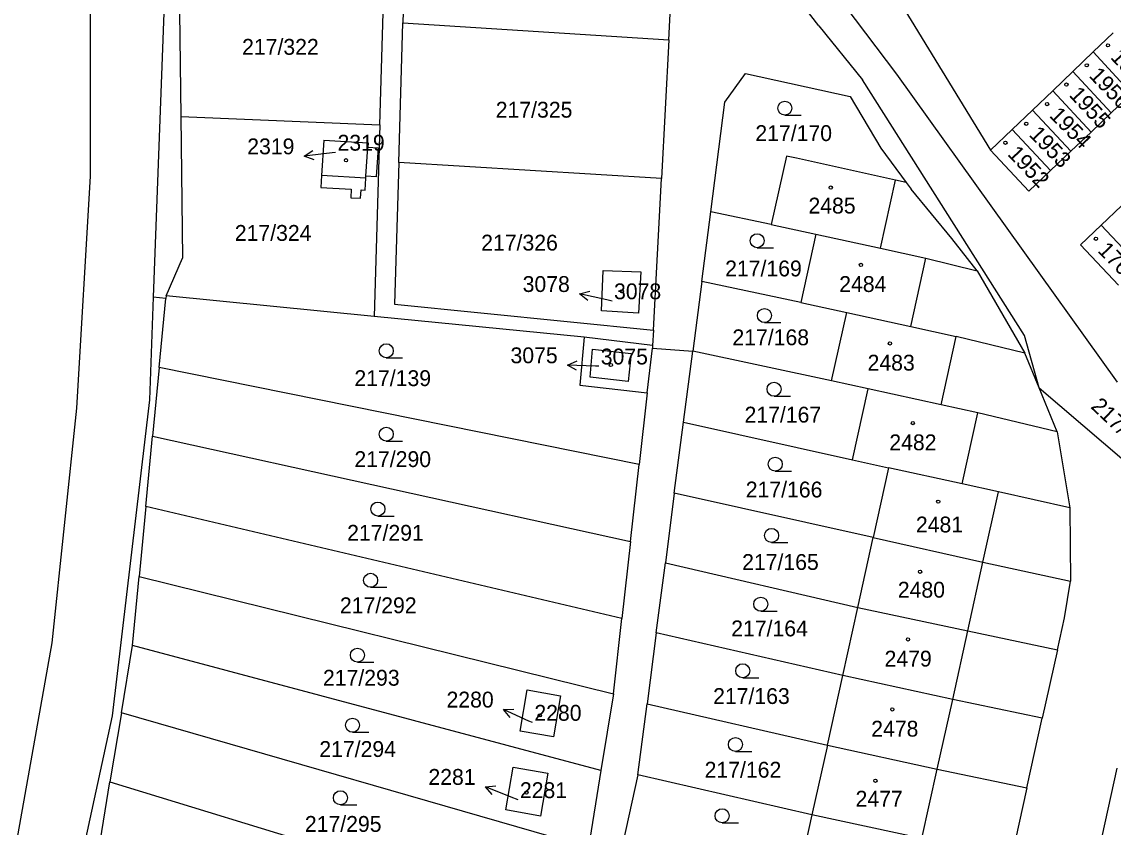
# Model space of a CAD drawing. Extents: x -735249 to -729401, y -1124843 to -1121828.
# Drawn here: x -733530.7 to -733413.7, y -1123306 to -1123219.6 of the extents above; entities that cross this region are included whole.
import ezdxf

# ---------------------------------------------------------------- set-up
doc = ezdxf.new("R2010")
doc.units = 0
for name, color, linetype in [('Vrstva 1', 7, 'Continuous'), ('Vrstva 10', 7, 'Continuous'), ('Vrstva 16', 7, 'Continuous'), ('Vrstva 18', 7, 'Continuous'), ('Vrstva 19', 7, 'Continuous'), ('Vrstva 25', 7, 'Continuous'), ('Vrstva 4', 7, 'Continuous')]:
    doc.layers.add(name, color=color, linetype=linetype)

msp = doc.modelspace()

# ---------------------------------------------------------------- linework, layer by layer
at = {"layer": 'Vrstva 1'}
for points in [[(-733489.4, -1123205.23), (-733489.83, -1123219.75)], [(-733461.33, -1123221.58), (-733460.56, -1123206.78)], [(-733513.86, -1123210.14), (-733513.63, -1123229.78)], [(-733445.22, -1123220.07), (-733453.22, -1123209.75)], [(-733492.29, -1123230.67), (-733491.71, -1123211.42)], [(-733515.24, -1123212.91), (-733516.59, -1123249.17)], [(-733438.67, -1123214.02), (-733426.82, -1123233.39)], [(-733442.46, -1123217.92), (-733436.9, -1123225.24)], [(-733490.27, -1123234.73), (-733489.83, -1123219.75)], [(-733489.83, -1123219.75), (-733461.33, -1123221.58)], [(-733445.22, -1123220.07), (-733440.54, -1123225.84)], [(-733415.84, -1123222.87), (-733413.67, -1123220.8)], [(-733461.33, -1123221.58), (-733462.11, -1123236.43)], [(-733418.01, -1123224.95), (-733415.84, -1123222.87)], [(-733415.84, -1123222.87), (-733411.73, -1123227.31)], [(-733455.31, -1123228.25), (-733453.09, -1123225.16)], [(-733453.09, -1123225.16), (-733441.86, -1123227.64)], [(-733436.9, -1123225.24), (-733413.25, -1123258.27)], [(-733420.17, -1123227.02), (-733418.01, -1123224.95)], [(-733418.01, -1123224.95), (-733413.9, -1123229.38)], [(-733423.18, -1123253.26), (-733440.54, -1123225.84)], [(-733441.86, -1123227.64), (-733438.58, -1123233.19)], [(-733422.34, -1123229.1), (-733420.17, -1123227.02)], [(-733420.17, -1123227.02), (-733416.06, -1123231.45)], [(-733413.9, -1123229.38), (-733411.73, -1123227.31)], [(-733456.83, -1123240), (-733455.31, -1123228.25)], [(-733424.5, -1123231.17), (-733422.34, -1123229.1)], [(-733418.23, -1123233.52), (-733422.34, -1123229.1)], [(-733513.63, -1123229.78), (-733492.29, -1123230.67)], [(-733513.63, -1123229.78), (-733513.46, -1123244.99)], [(-733416.06, -1123231.45), (-733413.9, -1123229.38)], [(-733492.29, -1123230.67), (-733492.9, -1123251.23)], [(-733426.82, -1123233.39), (-733424.5, -1123231.17)], [(-733424.5, -1123231.17), (-733420.39, -1123235.59)], [(-733418.23, -1123233.52), (-733416.06, -1123231.45)], [(-733498.31, -1123232.32), (-733498.54, -1123236.11)], [(-733498.31, -1123232.32), (-733493.56, -1123232.62)], [(-733493.56, -1123232.62), (-733493.59, -1123233.06)], [(-733493.59, -1123233.06), (-733492.48, -1123233.13)], [(-733492.48, -1123233.13), (-733492.68, -1123236.24)], [(-733438.58, -1123233.19), (-733435.88, -1123236.86)], [(-733426.82, -1123233.39), (-733422.71, -1123237.8)], [(-733420.39, -1123235.59), (-733418.23, -1123233.52)], [(-733490.27, -1123234.73), (-733490.72, -1123249.89)], [(-733462.11, -1123236.43), (-733490.27, -1123234.73)], [(-733448.71, -1123234.03), (-733450.33, -1123241.36)], [(-733447.64, -1123234.27), (-733448.71, -1123234.03)], [(-733437.03, -1123236.61), (-733447.64, -1123234.27)], [(-733498.54, -1123236.11), (-733498.62, -1123237.39)], [(-733422.71, -1123237.8), (-733420.39, -1123235.59)], [(-733493.88, -1123237.68), (-733493.8, -1123236.41)], [(-733493.8, -1123236.41), (-733493.78, -1123236.18)], [(-733492.68, -1123236.24), (-733493.78, -1123236.18)], [(-733462.96, -1123252.68), (-733462.11, -1123236.43)], [(-733435.88, -1123236.86), (-733437.03, -1123236.61)], [(-733435.88, -1123236.86), (-733435.35, -1123237.59)], [(-733498.62, -1123237.39), (-733495.36, -1123237.59)], [(-733495.36, -1123237.59), (-733495.41, -1123238.5)], [(-733494.37, -1123238.56), (-733494.31, -1123237.66)], [(-733494.31, -1123237.66), (-733493.88, -1123237.68)], [(-733430.99, -1123242.86), (-733435.35, -1123237.59)], [(-733495.41, -1123238.5), (-733494.37, -1123238.56)], [(-733412.78, -1123239.37), (-733414.97, -1123241.45)], [(-733457.79, -1123247.47), (-733456.83, -1123240)], [(-733450.33, -1123241.36), (-733456.83, -1123240)], [(-733450.33, -1123241.36), (-733445.54, -1123242.41)], [(-733414.97, -1123241.45), (-733417.17, -1123243.56)], [(-733414.97, -1123241.45), (-733410.9, -1123245.75)], [(-733445.54, -1123242.41), (-733447.16, -1123249.72)], [(-733445.54, -1123242.41), (-733438.64, -1123243.91)], [(-733428.27, -1123246.33), (-733430.99, -1123242.86)], [(-733438.64, -1123243.91), (-733433.77, -1123244.98)], [(-733417.17, -1123243.56), (-733413.1, -1123247.86)], [(-733515.21, -1123249.03), (-733513.46, -1123244.99)], [(-733433.77, -1123244.98), (-733428.27, -1123246.33)], [(-733468.55, -1123250.63), (-733468.34, -1123246.29)], [(-733468.34, -1123246.29), (-733464.3, -1123246.45)], [(-733464.3, -1123246.45), (-733464.56, -1123250.87)], [(-733428.27, -1123246.33), (-733423.15, -1123255.15)], [(-733457.79, -1123247.47), (-733458.76, -1123254.94)], [(-733447.16, -1123249.72), (-733457.79, -1123247.47)], [(-733516.59, -1123249.17), (-733517, -1123260.17)], [(-733515.24, -1123249.31), (-733516.59, -1123249.17)], [(-733515.94, -1123256.68), (-733515.24, -1123249.31)], [(-733515.21, -1123249.03), (-733515.24, -1123249.31)], [(-733492.9, -1123251.23), (-733515.21, -1123249.03)], [(-733490.72, -1123249.89), (-733462.96, -1123252.68)], [(-733447.16, -1123249.72), (-733442.25, -1123250.8)], [(-733470.4, -1123253.46), (-733492.9, -1123251.23)], [(-733464.56, -1123250.87), (-733468.55, -1123250.63)], [(-733443.87, -1123258.12), (-733442.25, -1123250.8)], [(-733442.25, -1123250.8), (-733435.38, -1123252.3)], [(-733435.38, -1123252.3), (-733430.5, -1123253.38)], [(-733470.4, -1123253.46), (-733470.84, -1123258.6)], [(-733463.05, -1123254.33), (-733470.4, -1123253.46)], [(-733462.96, -1123252.68), (-733463.05, -1123254.33)], [(-733423.15, -1123255.15), (-733430.5, -1123253.38)], [(-733421.63, -1123258.87), (-733423.18, -1123253.26)], [(-733463.62, -1123259.42), (-733463.08, -1123254.64)], [(-733463.05, -1123254.33), (-733463.08, -1123254.64)], [(-733463.08, -1123254.64), (-733458.76, -1123254.94)], [(-733459.74, -1123262.56), (-733458.76, -1123254.94)], [(-733443.87, -1123258.12), (-733458.76, -1123254.94)], [(-733421.63, -1123258.87), (-733423.15, -1123255.15)], [(-733515.94, -1123256.68), (-733516.65, -1123264.06)], [(-733464.49, -1123267.08), (-733515.94, -1123256.68)], [(-733439.95, -1123258.99), (-733443.87, -1123258.12)], [(-733470.84, -1123258.6), (-733463.62, -1123259.42)], [(-733463.62, -1123259.42), (-733464.49, -1123267.08)], [(-733441.63, -1123266.6), (-733439.95, -1123258.99)], [(-733432.12, -1123260.69), (-733439.95, -1123258.99)], [(-733421.63, -1123258.87), (-733396.24, -1123280.58)], [(-733419.7, -1123263.6), (-733421.63, -1123258.87)], [(-733517, -1123260.17), (-733520.99, -1123294.03)], [(-733428.2, -1123261.56), (-733432.12, -1123260.69)], [(-733419.7, -1123263.6), (-733428.2, -1123261.56)], [(-733460.73, -1123270.18), (-733459.74, -1123262.56)], [(-733459.74, -1123262.56), (-733441.63, -1123266.6)], [(-733517.37, -1123271.61), (-733516.65, -1123264.06)], [(-733516.65, -1123264.06), (-733465.42, -1123275.34)], [(-733419.7, -1123263.6), (-733418.33, -1123271.74)], [(-733465.42, -1123275.34), (-733464.49, -1123267.08)], [(-733441.63, -1123266.6), (-733437.77, -1123267.46)], [(-733437.77, -1123267.46), (-733439.41, -1123274.93)], [(-733429.88, -1123269.17), (-733437.77, -1123267.46)], [(-733425.98, -1123270.03), (-733429.88, -1123269.17)], [(-733418.33, -1123271.74), (-733425.98, -1123270.03)], [(-733460.73, -1123270.18), (-733461.69, -1123277.65)], [(-733439.41, -1123274.93), (-733460.73, -1123270.18)], [(-733517.37, -1123271.61), (-733518.09, -1123279.11)], [(-733466.35, -1123283.6), (-733517.37, -1123271.61)], [(-733418.33, -1123271.74), (-733418.27, -1123279.59)], [(-733465.42, -1123275.34), (-733466.35, -1123283.6)], [(-733441.07, -1123282.42), (-733439.41, -1123274.93)], [(-733439.41, -1123274.93), (-733427.64, -1123277.56)], [(-733462.66, -1123285.13), (-733461.69, -1123277.65)], [(-733461.69, -1123277.65), (-733441.07, -1123282.42)], [(-733427.64, -1123277.56), (-733418.27, -1123279.59)], [(-733518.8, -1123286.5), (-733518.09, -1123279.11)], [(-733518.09, -1123279.11), (-733467.26, -1123291.68)], [(-733418.9, -1123283.55), (-733418.27, -1123279.59)], [(-733442.68, -1123289.72), (-733441.07, -1123282.42)], [(-733441.07, -1123282.42), (-733429.26, -1123284.91)], [(-733467.26, -1123291.68), (-733466.35, -1123283.6)], [(-733419.65, -1123286.97), (-733418.9, -1123283.55)], [(-733462.66, -1123285.13), (-733463.64, -1123292.75)], [(-733442.68, -1123289.72), (-733462.66, -1123285.13)], [(-733429.26, -1123284.91), (-733419.65, -1123286.97)], [(-733520, -1123293.73), (-733518.8, -1123286.5)], [(-733468.59, -1123299.9), (-733518.8, -1123286.5)], [(-733419.65, -1123286.97), (-733421.28, -1123294.3)], [(-733444.32, -1123297.2), (-733442.68, -1123289.72)], [(-733430.89, -1123292.28), (-733442.68, -1123289.72)], [(-733477.26, -1123295.69), (-733476.5, -1123291.27)], [(-733476.5, -1123291.27), (-733472.92, -1123291.88)], [(-733472.92, -1123291.88), (-733473.68, -1123296.3)], [(-733467.26, -1123291.68), (-733468.59, -1123299.9)], [(-733421.28, -1123294.3), (-733430.89, -1123292.28)], [(-733464.63, -1123300.37), (-733463.64, -1123292.75)], [(-733463.64, -1123292.75), (-733444.32, -1123297.2)], [(-733520.99, -1123294.03), (-733532.59, -1123347.6)], [(-733520, -1123293.73), (-733521.22, -1123301.11)], [(-733469.93, -1123308.16), (-733520, -1123293.73)], [(-733422.93, -1123301.77), (-733421.28, -1123294.3)], [(-733473.68, -1123296.3), (-733477.26, -1123295.69)], [(-733444.32, -1123297.2), (-733445.97, -1123304.67)], [(-733444.32, -1123297.2), (-733432.54, -1123299.75)], [(-733478.78, -1123304.13), (-733477.99, -1123299.54)], [(-733477.99, -1123299.54), (-733474.28, -1123300.18)], [(-733474.28, -1123300.18), (-733475.07, -1123304.78)], [(-733468.59, -1123299.9), (-733469.93, -1123308.16)], [(-733464.63, -1123300.37), (-733466.25, -1123307.69)], [(-733445.97, -1123304.67), (-733464.63, -1123300.37)], [(-733432.54, -1123299.75), (-733422.93, -1123301.77)], [(-733414.87, -1123306.99), (-733413.24, -1123299.66)], [(-733522.43, -1123308.45), (-733521.22, -1123301.11)], [(-733521.22, -1123301.11), (-733471.27, -1123316.42)], [(-733422.93, -1123301.77), (-733424.59, -1123309.24)], [(-733475.07, -1123304.78), (-733478.78, -1123304.13)], [(-733445.97, -1123304.67), (-733447.59, -1123311.99)], [(-733434.18, -1123307.2), (-733445.97, -1123304.67)]]:
    msp.add_lwpolyline(points, dxfattribs=at)
at = {"layer": 'Vrstva 10'}
msp.add_lwpolyline([(-733554.55, -1122875.4), (-733527.93, -1123135.14), (-733525.72, -1123160.85), (-733524.03, -1123186.32), (-733523.36, -1123211.8), (-733523.33, -1123236.18), (-733524.81, -1123261.05), (-733527.46, -1123286.21), (-733536.18, -1123335), (-733548.72, -1123382.9), (-733557.6, -1123406.95), (-733565.8, -1123430.03), (-733599.27, -1123511.46), (-733632.77, -1123591.76), (-733662.7, -1123662.58), (-733683.9, -1123713.51), (-733745.65, -1123859.1)], dxfattribs=at)
at = {"layer": 'Vrstva 16'}
for points in [[(-733497.03, -1123233.65), (-733497.42, -1123233.7)], [(-733467.39, -1123249.58), (-733467.95, -1123249.45)], [(-733468.81, -1123256.57), (-733469.18, -1123256.56)], [(-733475.93, -1123294.77), (-733476.31, -1123294.6)], [(-733477.48, -1123303.06), (-733478.2, -1123302.77)]]:
    msp.add_lwpolyline(points, dxfattribs=at)
at = {"layer": 'Vrstva 25'}
for points in [[(-733448.88, -1123229.64), (-733447.13, -1123229.64)], [(-733499.349, -1123234.426), (-733500.4, -1123234.044), (-733499.464, -1123233.434)], [(-733497.42, -1123233.7), (-733500.4, -1123234.044)], [(-733451.85, -1123243.85), (-733450.1, -1123243.85)], [(-733470.01, -1123249.501), (-733470.877, -1123248.796), (-733469.792, -1123248.526)], [(-733467.95, -1123249.45), (-733470.877, -1123248.796)], [(-733451.07, -1123251.88), (-733449.32, -1123251.88)], [(-733491.6, -1123255.65), (-733489.85, -1123255.65)], [(-733471.198, -1123256.979), (-733472.177, -1123256.44), (-733471.158, -1123255.981)], [(-733469.18, -1123256.56), (-733472.177, -1123256.44)], [(-733450.04, -1123259.78), (-733448.29, -1123259.78)], [(-733491.6, -1123264.59), (-733489.85, -1123264.59)], [(-733449.91, -1123267.81), (-733448.16, -1123267.81)], [(-733492.5, -1123272.62), (-733490.75, -1123272.62)], [(-733450.3, -1123275.45), (-733448.55, -1123275.45)], [(-733493.28, -1123280.26), (-733491.53, -1123280.26)], [(-733451.46, -1123282.83), (-733449.71, -1123282.83)], [(-733494.7, -1123288.29), (-733492.95, -1123288.29)], [(-733453.4, -1123289.96), (-733451.65, -1123289.96)], [(-733478.336, -1123294.223), (-733479.037, -1123293.352), (-733477.92, -1123293.313)], [(-733476.31, -1123294.6), (-733479.037, -1123293.352)], [(-733495.22, -1123295.8), (-733493.47, -1123295.8)], [(-733454.18, -1123297.86), (-733452.43, -1123297.86)], [(-733480.241, -1123302.481), (-733480.979, -1123301.642), (-733479.864, -1123301.555)], [(-733478.2, -1123302.77), (-733480.979, -1123301.642)], [(-733496.52, -1123303.57), (-733494.77, -1123303.57)], [(-733455.61, -1123305.5), (-733453.86, -1123305.5)]]:
    msp.add_lwpolyline(points, dxfattribs=at)
for centre, radius in [((-733414.24, -1123222.16), 0.175), ((-733416.51, -1123224.3), 0.175), ((-733418.69, -1123226.37), 0.175), ((-733448.88, -1123228.89), 0.75), ((-733420.77, -1123228.46), 0.175), ((-733423, -1123230.56), 0.175), ((-733425.24, -1123232.6), 0.175), ((-733495.92, -1123234.48), 0.175), ((-733443.96, -1123237.41), 0.175), ((-733451.85, -1123243.1), 0.75), ((-733415.53, -1123242.9), 0.175), ((-733440.73, -1123245.7), 0.175), ((-733466.35, -1123248.53), 0.175), ((-733451.07, -1123251.13), 0.75), ((-733491.6, -1123254.9), 0.75), ((-733437.62, -1123254.12), 0.175), ((-733467.52, -1123256.43), 0.175), ((-733450.04, -1123259.03), 0.75), ((-733435.16, -1123262.66), 0.175), ((-733491.6, -1123263.84), 0.75), ((-733449.91, -1123267.06), 0.75), ((-733492.5, -1123271.87), 0.75), ((-733432.44, -1123271.08), 0.175), ((-733450.3, -1123274.7), 0.75), ((-733493.28, -1123279.51), 0.75), ((-733434.38, -1123278.59), 0.175), ((-733451.46, -1123282.08), 0.75), ((-733435.68, -1123285.85), 0.175), ((-733494.7, -1123287.54), 0.75), ((-733453.4, -1123289.21), 0.75), ((-733437.36, -1123293.36), 0.175), ((-733495.22, -1123295.05), 0.75), ((-733475.15, -1123293.99), 0.175), ((-733454.18, -1123297.11), 0.75), ((-733439.17, -1123301), 0.175), ((-733496.52, -1123302.82), 0.75), ((-733476.58, -1123302.27), 0.175), ((-733455.61, -1123304.75), 0.75)]:
    msp.add_circle(centre, radius, dxfattribs=at)
at = {"layer": 'Vrstva 4'}
for points in [[(-733493.78, -1123236.18), (-733493.59, -1123233.06)], [(-733493.8, -1123236.41), (-733498.54, -1123236.11)], [(-733438.64, -1123243.91), (-733437.03, -1123236.61)], [(-733435.38, -1123252.3), (-733433.77, -1123244.98)], [(-733432.12, -1123260.69), (-733430.5, -1123253.38)], [(-733469.73, -1123257.73), (-733469.5, -1123254.73)], [(-733469.5, -1123254.73), (-733465.36, -1123255.2)], [(-733465.36, -1123255.2), (-733465.68, -1123258.19)], [(-733465.68, -1123258.19), (-733469.73, -1123257.73)], [(-733429.88, -1123269.17), (-733428.2, -1123261.56)], [(-733427.64, -1123277.56), (-733425.98, -1123270.03)], [(-733429.26, -1123284.91), (-733427.64, -1123277.56)], [(-733430.89, -1123292.28), (-733429.26, -1123284.91)], [(-733432.54, -1123299.75), (-733430.89, -1123292.28)], [(-733434.18, -1123307.2), (-733432.54, -1123299.75)]]:
    msp.add_lwpolyline(points, dxfattribs=at)

# ---------------------------------------------------------------- texts
at = {"layer": 'Vrstva 16'}
for s, p in [('2319', (-733506.506, -1123233.84)), ('3078', (-733476.986, -1123248.6)), ('3075', (-733478.286, -1123256.24)), ('2280', (-733485.146, -1123293.15)), ('2281', (-733487.086, -1123301.44))]:
    msp.add_text(s, height=1.7, dxfattribs=at).set_placement(p)
at = {"layer": 'Vrstva 18'}
for s, p in [('217/322', (-733507.06, -1123223.17)), ('217/325', (-733479.87, -1123229.91)), ('217/170', (-733452.04, -1123232.42)), ('217/324', (-733507.84, -1123243.12)), ('217/326', (-733481.43, -1123244.16)), ('217/169', (-733455.28, -1123246.93)), ('217/168', (-733454.5, -1123254.31)), ('217/139', (-733495.02, -1123258.69)), ('217/167', (-733453.2, -1123262.6)), ('217/290', (-733495.02, -1123267.37)), ('217/166', (-733453.07, -1123270.63)), ('217/291', (-733495.8, -1123275.27)), ('217/165', (-733453.46, -1123278.4)), ('217/292', (-733496.57, -1123283.04)), ('217/164', (-733454.63, -1123285.52)), ('217/293', (-733498.39, -1123290.81)), ('217/163', (-733456.57, -1123292.77)), ('217/294', (-733498.78, -1123298.45)), ('217/162', (-733457.48, -1123300.67)), ('217/295', (-733500.33, -1123306.48))]:
    msp.add_text(s, height=1.7, dxfattribs=at).set_placement(p)
msp.add_text('217/117', height=1.7, rotation=316.60252, dxfattribs=at).set_placement((-733416.168, -1123260.983))
at = {"layer": 'Vrstva 19'}
for s, rotation, p in [('1957', 313.10249, (-733414.058, -1123223.499)), ('1956', 313.40249, (-733416.358, -1123225.477)), ('1955', 312.70249, (-733418.498, -1123227.531)), ('1954', 314.2025, (-733420.608, -1123229.763)), ('1953', 314.0025, (-733422.788, -1123231.804)), ('1952', 313.40249, (-733425.088, -1123233.887)), ('1765', 314.4025, (-733415.438, -1123244.232))]:
    msp.add_text(s, height=1.7, rotation=rotation, dxfattribs=at).set_placement(p)
for s, p in [('2319', (-733496.83, -1123233.45)), ('2485', (-733446.35, -1123240.19)), ('3078', (-733467.19, -1123249.38)), ('2484', (-733443.05, -1123248.6)), ('3075', (-733468.61, -1123256.37)), ('2483', (-733440.01, -1123257.03)), ('2482', (-733437.68, -1123265.57)), ('2481', (-733434.83, -1123274.38)), ('2480', (-733436.77, -1123281.37)), ('2479', (-733438.19, -1123288.76)), ('2280', (-733475.73, -1123294.57)), ('2478', (-733439.62, -1123296.27)), ('2281', (-733477.28, -1123302.86)), ('2477', (-733441.3, -1123303.78))]:
    msp.add_text(s, height=1.7, dxfattribs=at).set_placement(p)

doc.saveas('drawing.dxf')
